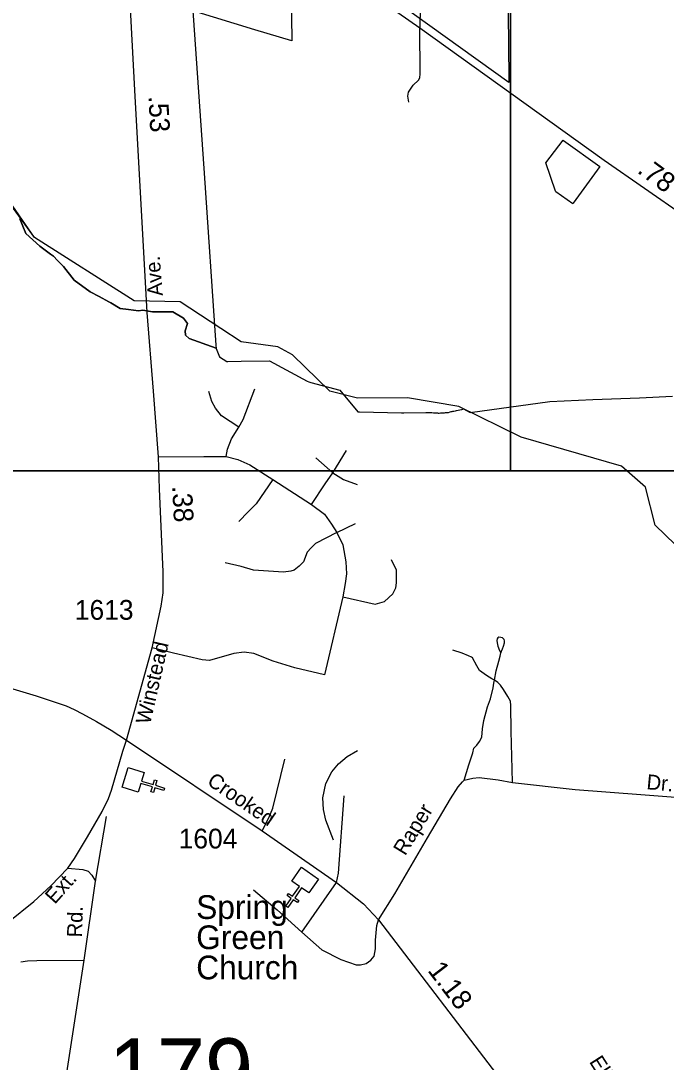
# Model space of a CAD drawing. Extents: x 2220236 to 2384410, y 720751 to 894131.
# Drawn here: x 2343003 to 2347089, y 813234 to 819820 of the extents above; entities that cross this region are included whole.
import ezdxf

# ---------------------------------------------------------------- set-up
doc = ezdxf.new("R2010")
doc.units = 0
for name, color, linetype in [('Exist Boundary Political City Limit New', 7, 'Continuous'), ('Exist Boundary Political City Limit Old', 7, 'Continuous'), ('Exist Cultural Church CELL', 7, 'Continuous'), ('Exist Cultural Church Label', 7, 'Continuous'), ('Exist Hydrographic Creek Single Shore', 7, 'Continuous'), ('Exist Road Non-System Type 51', 7, 'Continuous'), ('Exist Road Non-System Type 51 Label', 7, 'Continuous'), ('Exist Road Primary NC Attributed', 7, 'Continuous'), ('Exist Road Primary NC Service Mileage Hundredths English Label', 7, 'Continuous'), ('Exist Road Secondary Mileage Hundredths English Label', 7, 'Continuous'), ('Exist Road Secondary Structure Standard Bridge Number Label', 7, 'Continuous'), ('Exist Road Secondary Type 51 Attributed', 7, 'Continuous'), ('Exist Road Secondary Type 51 Label', 7, 'Continuous'), ('Exist Road Secondary Type 51 Number Label', 7, 'Continuous'), ('Map Preparation Boundary City Limit Buffer Line', 7, 'Continuous'), ('Map Preparation Inset Cut Line', 7, 'Continuous')]:
    doc.layers.add(name, color=color, linetype=linetype)

msp = doc.modelspace()

# ---------------------------------------------------------------- linework, layer by layer
at = {"layer": 'Exist Boundary Political City Limit New'}
for points in [[(2346086.2, 820079.4), (2346092.5, 819455.8), (2346092.8, 819429.9), (2345188.8, 820079.3)], [(2344713.8, 820001.1), (2344718, 819692.9), (2344484, 819763.7), (2344091, 819882.6), (2344162.5, 818857.3), (2344238.2, 817768.3), (2344239.8, 817747.8), (2344238.8, 817749.2), (2344068.2, 817810.8), (2344045.2, 817831.2), (2344043.5, 817859.9), (2344057.5, 817906.6), (2344031.8, 817939.1), (2343964.5, 817980.8), (2343836, 817980.4), (2343775, 817990.9), (2343747.2, 817986.9), (2343683.8, 817994.9), (2343630.8, 818001.6), (2343572.5, 818036.3), (2343560.8, 818042.6), (2343498.5, 818076), (2343440.8, 818107.1), (2343340.5, 818180.9), (2343274, 818266.7), (2343234.5, 818304.6), (2343209, 818330.9), (2343190.2, 818345.1), (2343122.8, 818395.9), (2343035, 818475.2), (2342996.8, 818568.3)], [(2342996.8, 818568.3), (2343035, 818475.2), (2343122.8, 818395.9), (2343190.2, 818345.1), (2343209, 818330.9), (2343234.5, 818304.6), (2343274, 818266.7), (2343340.5, 818180.9), (2343440.8, 818107.1), (2343498.5, 818076), (2343560.8, 818042.6), (2343572.5, 818036.3), (2343630.8, 818001.6), (2343683.8, 817994.9), (2343747.2, 817986.9), (2343775, 817990.9), (2343836, 817980.4), (2343964.5, 817980.8), (2344031.8, 817939.1), (2344057.5, 817906.6), (2344043.5, 817859.9), (2344045.2, 817831.2), (2344068.2, 817810.8), (2344238.8, 817749.2), (2344239.8, 817747.8), (2344259.8, 817695.5), (2344306, 817665.9), (2344314, 817666.1), (2344396.8, 817667.6), (2344577.2, 817670.8), (2344816.2, 817541.6), (2344825.8, 817536.3), (2344837.8, 817533.1), (2345022, 817484), (2345136.5, 817347.8), (2345147.5, 817347.5), (2345411.8, 817341.8), (2345427, 817342), (2345567, 817344), (2345581.5, 817343.1), (2345590.5, 817343.6), (2345597.2, 817343), (2345605.5, 817342.8), (2345614.8, 817341.9), (2345639.8, 817340.4), (2345645, 817339.8), (2345652.2, 817339.8), (2345660.5, 817340.6), (2345669.5, 817341.1), (2345677.5, 817341.4), (2345685.2, 817342), (2345691, 817342.4), (2345696.8, 817342.8), (2345704, 817343.3), (2345710.8, 817343.6), (2345721.2, 817346.6), (2345727.2, 817348.7), (2345732.8, 817350), (2345738, 817350.9), (2345745, 817351.8), (2345754, 817353.8), (2345761.8, 817355.6), (2345772.5, 817357.8), (2345783, 817359.8), (2345794, 817362.2), (2345800.5, 817363.9), (2345806.2, 817365.6), (2345847.8, 817343.4), (2346351.8, 817412.8), (2346624, 817424.3), (2346920.5, 817436.9), (2347128.2, 817445.6)]]:
    msp.add_lwpolyline(points, dxfattribs=at)
msp.add_lwpolyline([(2346499.8, 818666.7), (2346497.5, 818663.5), (2346389.2, 818738.1), (2346387.5, 818742.7), (2346327.2, 818922.8), (2346437, 819064.6), (2346438.5, 819063.7), (2346667.5, 818899.9)], close=True, dxfattribs=at)
at = {"layer": 'Exist Boundary Political City Limit Old'}
msp.add_lwpolyline([(2344262, 817879.4), (2344011.4, 818044), (2343719.4, 818048.5), (2343089.3, 818449.4), (2342929.9, 818672.1)], dxfattribs=at)
msp.add_lwpolyline([(2344262, 817879.4), (2344011.4, 818044), (2343719.4, 818048.5), (2343089.3, 818449.4), (2342929.9, 818672.1)], dxfattribs=at)
at = {"layer": 'Exist Cultural Church CELL'}
for points in [[(2343783.9, 815066.8), (2343767.5, 815012.3), (2343840.4, 814990.2), (2343849.6, 815020.8), (2343864.9, 815016.2), (2343855.6, 814985.6), (2343913.2, 814968.1), (2343908.6, 814952.8), (2343851, 814970.2), (2343841.7, 814939.6), (2343826.4, 814944.2), (2343835.7, 814974.9), (2343762.8, 814996.9), (2343746, 814941.8), (2343644.1, 814972.7), (2343682, 815097.7)], [(2344826.8, 814304.8), (2344779.8, 814337), (2344736.7, 814274.3), (2344763, 814256.1), (2344754, 814243), (2344727.6, 814261.1), (2344693.5, 814211.5), (2344680.3, 814220.6), (2344714.4, 814270.2), (2344688, 814288.3), (2344697.1, 814301.5), (2344723.5, 814283.3), (2344766.6, 814346.1), (2344719.2, 814378.8), (2344779.5, 814466.5), (2344887.1, 814392.5)]]:
    msp.add_lwpolyline(points, close=True, dxfattribs=at)
at = {"layer": 'Exist Hydrographic Creek Single Shore'}
msp.add_lwpolyline([(2347144.5, 816508), (2347018.6, 816630.8), (2346957.5, 816871.2), (2346805.5, 817002.9), (2346170.5, 817187), (2345776.4, 817380.9), (2345451.3, 817436.6), (2345134.3, 817433.5), (2344959.4, 817478.8), (2344723.4, 817708.8), (2344630.5, 817757.6), (2344397.4, 817790.6), (2344011.4, 818044), (2343719.4, 818048.5), (2343089.3, 818449.4), (2342894.3, 818730.3), (2342743.4, 818819.3), (2342400.3, 818966.1), (2342240.4, 819113.8)], dxfattribs=at)
at = {"layer": 'Exist Road Non-System Type 51'}
for p, q in [((2344977.3, 816961.5), (2345064.7, 817103.7)), ((2344977.3, 816961.5), (2344871.2, 817055.7)), ((2344598, 816918.7), (2344843.8, 816761.2)), ((2345003, 816584.8), (2345121.2, 816641.3)), ((2345041.6, 816177.1), (2344925.1, 815683.9)), ((2343474.9, 814379.8), (2343544.5, 814788.6)), ((2343403.3, 813879.8), (2343474.9, 814379.8)), ((2344782, 814055.8), (2345001.1, 814369.9)), ((2343270.8, 813016.3), (2343403.3, 813879.8))]:
    msp.add_line(p, q, dxfattribs=at)
for points in [[(2345550.9, 820570.7), (2345534.6, 820176.2), (2345528.6, 819774.9)], [(2345458.5, 819305.9), (2345453.4, 819343.6), (2345456.8, 819369.2), (2345487.6, 819413.7), (2345520.1, 819444.5), (2345528.6, 819459.9), (2345532, 819485.6), (2345528.6, 819774.9)], [(2344382.2, 817251), (2344274.3, 817322.9), (2344234.9, 817370.9), (2344212.7, 817412), (2344193.8, 817477)], [(2344382.2, 817251), (2344409.6, 817298.9), (2344485, 817492.5)], [(2344303.4, 817064.3), (2344310.3, 817110.5), (2344336, 817175.6), (2344382.2, 817251)], [(2343873.6, 817062.6), (2344161.3, 817064.3), (2344303.4, 817064.3)], [(2344303.4, 817064.3), (2344377.1, 817045.5), (2344452.4, 817012.9), (2344598, 816918.7)], [(2344598, 816918.7), (2344491.8, 816766.3), (2344442.1, 816714.9), (2344382.2, 816653.3)], [(2344843.8, 816761.2), (2344929.4, 816893), (2344977.3, 816961.5)], [(2344977.3, 816961.5), (2345045.9, 816920.4), (2345131.5, 816887.9)], [(2344843.8, 816761.2), (2344924.3, 816699.5), (2344970.5, 816637.8), (2345003, 816584.8)], [(2345003, 816584.8), (2344867.7, 816514.5), (2344840.3, 816487.1), (2344816.4, 816459.7), (2344792.4, 816398.1), (2344765, 816370.7), (2344732.4, 816345), (2344711.9, 816339.8), (2344665.6, 816333), (2344475.5, 816346.7), (2344396.8, 816369), (2344297.4, 816392.9)], [(2345003, 816584.8), (2345040.7, 816506), (2345059.6, 816398.1), (2345064.7, 816322.7), (2345056.1, 816261.1), (2345041.6, 816177.1)], [(2345041.6, 816177.1), (2345245.4, 816130.9), (2345305.3, 816148), (2345358.4, 816196), (2345377.2, 816233.7), (2345380.7, 816266.2), (2345380.7, 816346.7), (2345349.8, 816411.8)], [(2346041.7, 815822.7), (2346052.7, 815847.6), (2346059.3, 815865.2), (2346065.1, 815887.2), (2346065.1, 815899.7), (2346062.2, 815907.8), (2346057.1, 815912.9), (2346051.9, 815917.3), (2346040.9, 815921), (2346029.9, 815921.7), (2346022.6, 815917.3), (2346018.2, 815910.7), (2346016, 815900.4), (2346017.5, 815886.5), (2346021.9, 815864.5), (2346033.6, 815837.3), (2346041.7, 815822.7)], [(2344925.1, 815683.9), (2344736.7, 815728.4), (2344599.7, 815771.3), (2344478.1, 815819.2), (2344416.5, 815827.8), (2344351.4, 815819.2), (2344196.4, 815774.7), (2344150.1, 815779.8), (2343970.3, 815820.9), (2343835, 815855.2)], [(2346000.6, 815650.6), (2345985.5, 815659), (2345950.4, 815679.2), (2345907.6, 815711.7), (2345890.5, 815740.8), (2345863.2, 815790.4), (2345855.4, 815796.2), (2345837.8, 815804.3), (2345796, 815821.2), (2345738.8, 815839.5)], [(2346000.6, 815650.6), (2346011.6, 815709.7), (2346028.5, 815770.6), (2346038, 815802.1), (2346041.7, 815822.7)], [(2345810.1, 815016.8), (2345839.2, 815114.4), (2345864.9, 815189.7), (2345871.7, 815220.5), (2345890.5, 815239.3), (2345907.6, 815261.6), (2345921.3, 815289), (2345926.4, 815342), (2345935, 815395.1), (2345957.2, 815482.4), (2345976, 815532), (2345993.1, 815602.2), (2345996.6, 815631.3), (2346000.6, 815650.6)], [(2346114.6, 815003.1), (2346112.9, 815087), (2346107.7, 815328.3), (2346106, 815490.9), (2346102.6, 815516.6), (2346085.5, 815547.4), (2346058.1, 815591.9), (2346039.3, 815619.3), (2346022.2, 815634.7), (2346000.6, 815650.6)], [(2344982.7, 814639), (2344933.5, 814765.3), (2344918.1, 814831.3), (2344915.3, 814905.7), (2344933.5, 814996.9), (2344972.8, 815069.9), (2345013.5, 815120.5), (2345069.7, 815168.2), (2345134.3, 815204.7)], [(2344530.6, 814697.9), (2344572.7, 814779.3), (2344598, 814841.1), (2344675.2, 815151.4)], [(2345266.2, 814133.7), (2345370.5, 814299.7), (2345577.5, 814652.3), (2345722.9, 814900.5), (2345770.8, 814975.8), (2345798.2, 815006.6), (2345810.1, 815016.8)], [(2345810.1, 815016.8), (2345864.9, 815030.5), (2345904.2, 815034), (2346024.8, 815019.4), (2346114.6, 815003.1)], [(2346114.6, 815003.1), (2346511.4, 814958.6), (2346928.8, 814926.1), (2347229.8, 814903.9), (2347530.8, 814873.1), (2347693.3, 814859.4)], [(2345001.1, 814369.9), (2345014.8, 814429.8), (2345050.7, 814919.3)], [(2343300.1, 814461.7), (2343396.1, 814452.8), (2343428.2, 814441.2), (2343452.6, 814417.5), (2343474.9, 814379.8)], [(2344475, 814323.7), (2344624.7, 814197.9), (2344782, 814055.8)], [(2344782, 814055.8), (2344908.6, 813944.6), (2345028.5, 813882.6), (2345126.8, 813849.8), (2345152.8, 813850.1), (2345188.7, 813858.6), (2345218.5, 813879), (2345240, 813905.3), (2345247.6, 813951.2), (2345249, 814005.3), (2345252.3, 814051.2), (2345257.7, 814097.8), (2345266.2, 814133.7)], [(2343003.2, 813868.4), (2343045.9, 813874.6), (2343104, 813878), (2343403.3, 813879.8)]]:
    msp.add_lwpolyline(points, dxfattribs=at)
at = {"layer": 'Exist Road Primary NC Attributed'}
msp.add_lwpolyline([(2348124.6, 817788.7), (2347936.5, 817963.2), (2347678.1, 818197.7), (2347421.9, 818413.9), (2347207.1, 818583.8), (2346695.1, 818936.2), (2345528.6, 819774.9), (2344478.4, 820507.4)], dxfattribs=at)
at = {"layer": 'Exist Road Secondary Type 51 Attributed'}
for points in [[(2343671.1, 815270.1), (2343835, 815855.2), (2343892, 816118.2), (2343905, 816202.3), (2343903.3, 816336.3), (2343881.5, 816860.2), (2343873.6, 817062.6), (2343842.1, 817478), (2343801.7, 817976.5), (2343725.6, 819382.8), (2343691.2, 820018.4)], [(2340229.4, 816154.2), (2340402.2, 816102.8), (2340647.8, 816049.1), (2340820.1, 816025.4), (2340947.8, 816017.8), (2341342.3, 815988.1), (2341575, 815964.2), (2342007.7, 815851.2), (2342057.3, 815837.5), (2342307.2, 815771.6), (2342760.3, 815652.7), (2343099.8, 815550.8), (2343289.7, 815487.5), (2343341, 815465.3), (2343394, 815437.9), (2343482.1, 815389.1), (2343575.3, 815333.5), (2343671.1, 815270.1)], [(2341876.8, 813151.5), (2341971, 813250.2), (2342123.2, 813401.9), (2342437.5, 813693.6), (2342659.3, 813891.8), (2342732.2, 813957), (2342922.3, 814119.2), (2343084.7, 814249.3), (2343193.5, 814348.5), (2343300.1, 814461.7), (2343343.3, 814522.1), (2343425.7, 814659.1), (2343517.6, 814820.2), (2343557.4, 814901.3), (2343576.1, 814954.8), (2343649.6, 815200.6), (2343671.1, 815270.1)], [(2343671.1, 815270.1), (2344530.6, 814697.9), (2345001.1, 814369.9), (2345172.1, 814236.4), (2345266.2, 814133.7), (2346041.3, 813123.1), (2346372.3, 812689.2), (2346439.3, 812606.1), (2346489.9, 812548.7), (2346560.8, 812479.6), (2346742.4, 812333.7), (2347162.9, 811993.7), (2347611, 811646.2), (2347930.8, 811416.9), (2348290, 811199.5)]]:
    msp.add_lwpolyline(points, dxfattribs=at)
at = {"layer": 'Map Preparation Boundary City Limit Buffer Line'}
for points in [[(2346086.2, 820079.4), (2346092.5, 819455.8), (2346092.8, 819429.9), (2345188.8, 820079.3)], [(2344713.8, 820001.1), (2344718, 819692.9), (2344484, 819763.7), (2344091, 819882.6), (2344162.5, 818857.3), (2344238.2, 817768.3), (2344239.8, 817747.8), (2344238.8, 817749.2), (2344068.2, 817810.8), (2344045.2, 817831.2), (2344043.5, 817859.9), (2344057.5, 817906.6), (2344031.8, 817939.1), (2343964.5, 817980.8), (2343836, 817980.4), (2343775, 817990.9), (2343747.2, 817986.9), (2343683.8, 817994.9), (2343630.8, 818001.6), (2343572.5, 818036.3), (2343560.8, 818042.6), (2343498.5, 818076), (2343440.8, 818107.1), (2343340.5, 818180.9), (2343274, 818266.7), (2343234.5, 818304.6), (2343209, 818330.9), (2343190.2, 818345.1), (2343122.8, 818395.9), (2343035, 818475.2), (2342996.8, 818568.3)], [(2342996.8, 818568.3), (2343035, 818475.2), (2343122.8, 818395.9), (2343190.2, 818345.1), (2343209, 818330.9), (2343234.5, 818304.6), (2343274, 818266.7), (2343340.5, 818180.9), (2343440.8, 818107.1), (2343498.5, 818076), (2343560.8, 818042.6), (2343572.5, 818036.3), (2343630.8, 818001.6), (2343683.8, 817994.9), (2343747.2, 817986.9), (2343775, 817990.9), (2343836, 817980.4), (2343964.5, 817980.8), (2344031.8, 817939.1), (2344057.5, 817906.6), (2344043.5, 817859.9), (2344045.2, 817831.2), (2344068.2, 817810.8), (2344238.8, 817749.2), (2344239.8, 817747.8), (2344259.8, 817695.5), (2344306, 817665.9), (2344314, 817666.1), (2344396.8, 817667.6), (2344577.2, 817670.8), (2344816.2, 817541.6), (2344825.8, 817536.3), (2344837.8, 817533.1), (2345022, 817484), (2345136.5, 817347.8), (2345147.5, 817347.5), (2345411.8, 817341.8), (2345427, 817342), (2345567, 817344), (2345581.5, 817343.1), (2345590.5, 817343.6), (2345597.2, 817343), (2345605.5, 817342.8), (2345614.8, 817341.9), (2345639.8, 817340.4), (2345645, 817339.8), (2345652.2, 817339.8), (2345660.5, 817340.6), (2345669.5, 817341.1), (2345677.5, 817341.4), (2345685.2, 817342), (2345691, 817342.4), (2345696.8, 817342.8), (2345704, 817343.3), (2345710.8, 817343.6), (2345721.2, 817346.6), (2345727.2, 817348.7), (2345732.8, 817350), (2345738, 817350.9), (2345745, 817351.8), (2345754, 817353.8), (2345761.8, 817355.6), (2345772.5, 817357.8), (2345783, 817359.8), (2345794, 817362.2), (2345800.5, 817363.9), (2345806.2, 817365.6), (2345847.8, 817343.4), (2346351.8, 817412.8), (2346624, 817424.3), (2346920.5, 817436.9), (2347128.2, 817445.6)]]:
    msp.add_lwpolyline(points, dxfattribs=at)
msp.add_lwpolyline([(2346499.8, 818666.7), (2346497.5, 818663.5), (2346389.2, 818738.1), (2346387.5, 818742.7), (2346327.2, 818922.8), (2346437, 819064.6), (2346438.5, 819063.7), (2346667.5, 818899.9)], close=True, dxfattribs=at)
at = {"layer": 'Map Preparation Inset Cut Line'}
for points in [[(2329807.7, 835464.4), (2346103.7, 835464.4), (2346103.7, 816974.9), (2329807.7, 816974.9), (2329807.7, 835464.4)], [(2329807.7, 835464.4), (2346103.7, 835464.4), (2346103.7, 816974.9), (2329807.7, 816974.9), (2329807.7, 835464.4)], [(2346103.7, 826026.5), (2370568.5, 826026.5), (2370568.5, 816974.7), (2346103.7, 816974.7), (2346103.7, 826026.5)], [(2346103.7, 826026.5), (2370568.5, 826026.5), (2370568.5, 816974.7), (2346103.7, 816974.7), (2346103.7, 826026.5)], [(2329807.7, 816974.9), (2370566.3, 816974.8), (2370566.3, 785046.7), (2329807.6, 785046.7), (2329807.7, 816974.9)], [(2329807.7, 816974.9), (2370566.3, 816974.8), (2370566.3, 785046.7), (2329807.6, 785046.7), (2329807.7, 816974.9)]]:
    msp.add_lwpolyline(points, dxfattribs=at)

# ---------------------------------------------------------------- texts
at = {"layer": 'Exist Cultural Church Label'}
for s, p in [('Spring', (2344113.1, 814140)), ('Green', (2344113.1, 813949)), ('Church', (2344113.1, 813758))]:
    msp.add_text(s, height=150, dxfattribs=at).set_placement(p)
at = {"layer": 'Exist Road Non-System Type 51 Label'}
for s, rotation, p in [('Dr.', 354.6704, (2346961.2, 814960.9)), ('Raper', 58.56673, (2345435.8, 814535.4)), ('Rd.', 88.30812, (2343389.9, 814022.4)), ('Elizabeth', 302.50121, (2346598.4, 813236.7))]:
    msp.add_text(s, height=95, rotation=rotation, dxfattribs=at).set_placement(p)
at = {"layer": 'Exist Road Primary NC Service Mileage Hundredths English Label'}
msp.add_text('.78', height=125, rotation=323.65415, dxfattribs=at).set_placement((2346899, 818863.8))
at = {"layer": 'Exist Road Secondary Mileage Hundredths English Label'}
for s, rotation, p in [('.53', 273.09766, (2343810.4, 819343.8)), ('.38', 273.09766, (2343960.5, 816877.6)), ('1.18', 307.4864, (2345574, 813813.2))]:
    msp.add_text(s, height=125, rotation=rotation, dxfattribs=at).set_placement(p)
at = {"layer": 'Exist Road Secondary Structure Standard Bridge Number Label'}
msp.add_text('179', height=410.1, dxfattribs=at).set_placement((2343558.6, 812974.5))
at = {"layer": 'Exist Road Secondary Type 51 Label'}
for s, rotation, p in [('Ave.', 94.68384, (2343902.5, 818082.8)), ('Winstead', 77.06846, (2343821.2, 815365.9)), ('Crooked', 325.46881, (2344175.6, 814994.6)), ('Ext.', 48.24993, (2343217.7, 814228.6))]:
    msp.add_text(s, height=95, rotation=rotation, dxfattribs=at).set_placement(p)
at = {"layer": 'Exist Road Secondary Type 51 Number Label'}
for s, p in [('1613', (2343344.5, 816032.4)), ('1604', (2344002.1, 814585.7))]:
    msp.add_text(s, height=125, dxfattribs=at).set_placement(p)

doc.saveas('drawing.dxf')
